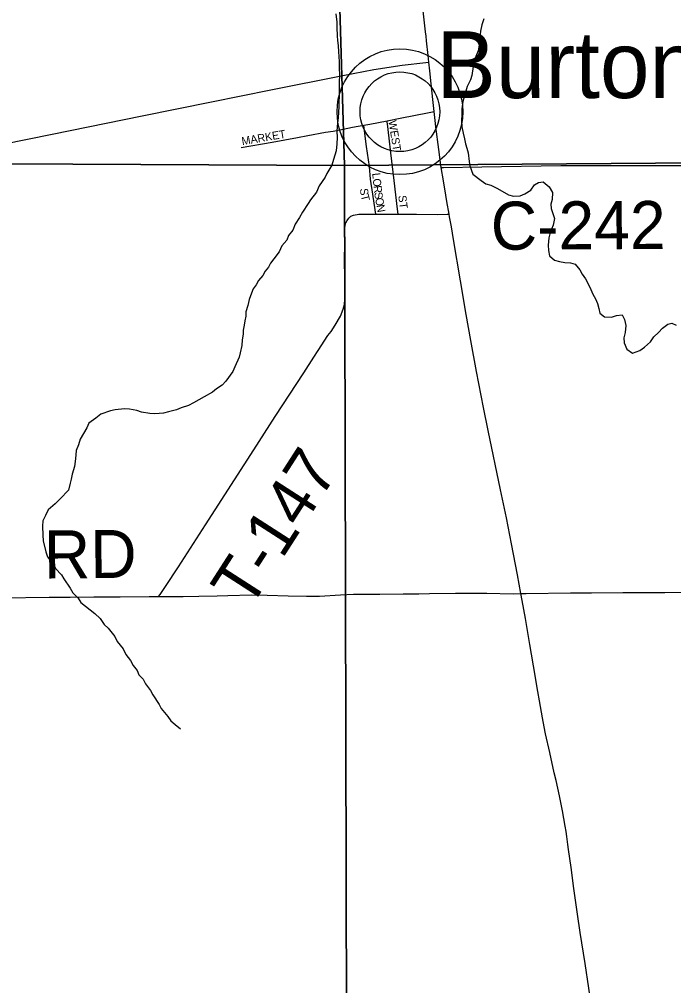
# Model space of a CAD drawing. Extents: x 1985906 to 2360102, y 891258 to 1222054.
# Drawn here: x 2186369 to 2190458, y 1031741 to 1037776 of the extents above; entities that cross this region are included whole.
import ezdxf

# ---------------------------------------------------------------- set-up
doc = ezdxf.new("R2010")
doc.units = 0
for name, color, linetype in [('GM_X_County_Road', 7, 'Continuous'), ('GM_X_County_Road_Text', 7, 'Continuous'), ('GM_X_Minor_River', 7, 'Continuous'), ('GM_X_Section', 7, 'Continuous'), ('GM_X_State_Route', 7, 'Continuous'), ('GM_X_Township_Road', 7, 'Continuous'), ('GM_X_Township_Road_Text', 7, 'Continuous'), ('GM_X_Township_Subdivision', 7, 'Continuous'), ('GM_X_Township_Subdivision_Text', 7, 'Continuous'), ('GM_X_Unincorporated', 7, 'Continuous'), ('GM_X_Unincorporated_Location', 7, 'Continuous'), ('GM_X_Unincorporated_Text', 7, 'Continuous')]:
    doc.layers.add(name, color=color, linetype=linetype)

msp = doc.modelspace()

# ---------------------------------------------------------------- linework, layer by layer
at = {"layer": 'GM_X_County_Road'}
for points in [[(2182897.9, 1036903.3), (2183326.3, 1036898.5), (2184080.9, 1036890.2), (2185475.3, 1036874.5), (2185606.8, 1036876), (2185688.9, 1036882.8), (2185802.4, 1036901.9), (2186573.9, 1037059.8), (2187136.7, 1037173.1), (2187570.7, 1037261.7), (2187940.6, 1037336), (2188391, 1037425.9), (2188584.2, 1037463), (2188762.4, 1037490.2), (2188908.5, 1037506), (2188928.1, 1037508.1)], [(2189005.7, 1036850.9), (2189020.7, 1036851.2), (2189260, 1036855.5), (2189752, 1036862.5), (2190111.9, 1036862.9), (2190552, 1036862.9), (2190699.1, 1036861.3), (2190846.5, 1036862.7), (2190993.7, 1036865.7), (2191294.7, 1036866.6), (2192176.3, 1036879.1)]]:
    msp.add_lwpolyline(points, dxfattribs=at)
at = {"layer": 'GM_X_Minor_River'}
for points in [[(2188346, 1037811.5), (2188352.3, 1037759.4), (2188352.5, 1037727.3), (2188354.8, 1037671.2), (2188357, 1037645.1), (2188361.2, 1037611), (2188363.4, 1037574.9), (2188365.6, 1037542.9), (2188367.8, 1037512.8), (2188368, 1037468.7), (2188370.2, 1037434.6), (2188368.5, 1037378.4), (2188368.7, 1037352.3), (2188366.8, 1037320.2), (2188367, 1037292.1), (2188365.2, 1037262), (2188365.3, 1037231.9), (2188363.5, 1037195.8), (2188361.7, 1037161.7), (2188357.9, 1037129.6), (2188354.1, 1037077.4), (2188354.3, 1037037.3), (2188352.6, 1036999.2), (2188348.8, 1036955), (2188333, 1036900.8), (2188321.2, 1036864.6), (2188291.3, 1036814.3), (2188279.4, 1036790.2), (2188243.5, 1036735.8), (2188225.6, 1036697.6), (2188187.7, 1036649.2), (2188173.8, 1036625.1), (2188137.9, 1036572.7), (2188120, 1036538.5), (2188092.1, 1036496.3), (2188078.2, 1036460.1), (2188052.3, 1036425.8), (2188040.4, 1036397.7), (2188010.4, 1036361.4), (2187992.5, 1036323.2), (2187958.6, 1036280.9), (2187938.7, 1036252.7), (2187926.7, 1036228.6), (2187904.8, 1036202.4), (2187890.9, 1036176.2), (2187862.9, 1036146), (2187849, 1036117.8), (2187831, 1036093.6), (2187821.1, 1036065.5), (2187805.3, 1036027.3), (2187797.4, 1035989.2), (2187785.6, 1035949), (2187783.8, 1035922.9), (2187777.9, 1035892.8), (2187774, 1035866.7), (2187768.2, 1035834.5), (2187768.3, 1035810.5), (2187762.5, 1035774.3), (2187760.7, 1035738.2), (2187748.9, 1035694), (2187743, 1035665.9), (2187715.2, 1035605.6), (2187703.3, 1035577.4), (2187659.4, 1035517), (2187637.4, 1035490.8), (2187601.4, 1035468.5), (2187575.4, 1035448.3), (2187525.3, 1035418), (2187457.2, 1035381.5), (2187427.1, 1035363.3), (2187381, 1035349), (2187350.9, 1035336.8), (2187300.7, 1035324.4), (2187270.6, 1035316.3), (2187216.4, 1035311.9)], [(2189272.7, 1037778.6), (2189258.9, 1037742.4), (2189251.1, 1037702.2), (2189247.3, 1037660.1), (2189245.4, 1037630), (2189235.7, 1037579.8), (2189215.9, 1037529.5), (2189204.1, 1037481.3), (2189196.3, 1037425.1), (2189188.4, 1037399), (2189168.6, 1037356.8), (2189154.8, 1037312.5), (2189141, 1037262.3), (2189135.2, 1037216.2), (2189133.4, 1037182), (2189131.6, 1037141.9), (2189133.8, 1037103.8), (2189142.1, 1037065.8), (2189150.3, 1037029.7), (2189156.5, 1036999.6), (2189164.7, 1036971.6), (2189172.9, 1036941.5), (2189179.2, 1036887.4), (2189183.4, 1036861.4), (2189203.8, 1036809.3), (2189254.3, 1036769.5), (2189284.5, 1036749.6), (2189314.7, 1036739.8), (2189357.1, 1036719.9), (2189425.6, 1036680.2), (2189457.8, 1036672.3), (2189498, 1036674.6), (2189528.1, 1036686.8), (2189566.1, 1036709), (2189588.1, 1036743.3), (2189614.1, 1036757.4), (2189642.2, 1036761.6), (2189680.6, 1036729.7), (2189700.9, 1036693.7), (2189699.1, 1036651.6), (2189691.2, 1036621.5), (2189693.4, 1036595.4), (2189701.6, 1036569.4), (2189713.9, 1036531.3), (2189704, 1036491.2), (2189694.1, 1036465), (2189684.2, 1036436.9), (2189678.4, 1036410.8), (2189674.6, 1036366.6), (2189674.8, 1036332.5), (2189683, 1036298.5), (2189713.3, 1036272.6), (2189745.5, 1036262.7), (2189777.7, 1036256.9), (2189813.9, 1036255.1), (2189842.1, 1036247.2), (2189872.4, 1036211.3), (2189886.6, 1036185.3), (2189906.9, 1036155.3), (2189933.3, 1036103.3), (2189953.7, 1036059.3), (2189969.9, 1036031.3), (2189982.1, 1036001.3), (2189990.4, 1035969.2), (2189996.5, 1035941.2), (2190024.8, 1035917.2), (2190069, 1035915.5), (2190101.1, 1035925.7), (2190135.3, 1035929.9)], [(2190135.3, 1035929.9), (2190151.5, 1035901.9), (2190159.8, 1035863.8), (2190154, 1035819.7), (2190146.1, 1035787.5), (2190148.3, 1035755.5), (2190164.6, 1035715.4), (2190200.9, 1035691.6), (2190247.1, 1035707.9), (2190275.1, 1035728.1), (2190313.1, 1035762.4), (2190333, 1035792.6), (2190363, 1035820.8), (2190387, 1035847), (2190421, 1035873.3), (2190447.1, 1035879.5), (2190473.3, 1035865.6)], [(2187216.4, 1035311.9), (2187184.2, 1035313.8), (2187131.9, 1035323.5), (2187103.7, 1035333.4), (2187057.4, 1035341.2), (2187027.3, 1035343), (2186969, 1035336.7), (2186938.9, 1035330.5), (2186878.7, 1035310.1), (2186846.7, 1035285.8), (2186804.7, 1035253.5), (2186790.8, 1035225.3), (2186748.9, 1035154.9), (2186739.1, 1035118.8), (2186725.2, 1035082.6), (2186719.5, 1035030.4), (2186713.7, 1034984.2), (2186699.9, 1034936), (2186694.1, 1034903.9), (2186686.2, 1034879.8), (2186676.4, 1034835.6), (2186624.4, 1034781.1), (2186594.4, 1034750.9), (2186550.4, 1034712.5), (2186532.5, 1034678.3), (2186516.7, 1034644.1), (2186514.8, 1034610), (2186517.2, 1034553.9), (2186519.4, 1034519.8), (2186535.8, 1034449.7), (2186546, 1034419.6), (2186574.4, 1034381.7), (2186594.7, 1034345.7), (2186633.1, 1034305.8), (2186647.3, 1034281.8), (2186687.8, 1034223.8), (2186704.1, 1034193.8), (2186736.4, 1034161.9), (2186754.7, 1034133.9), (2186841.5, 1034064.2), (2186873.8, 1034034.3), (2186900.1, 1033996.3), (2186924.4, 1033974.4), (2186966.9, 1033922.5), (2186981.1, 1033890.5), (2187017.6, 1033844.5), (2187035.9, 1033808.5), (2187064.2, 1033772.6), (2187080.5, 1033740.6), (2187104.8, 1033708.6), (2187117, 1033682.6), (2187143.2, 1033654.7), (2187157.5, 1033626.7), (2187189.9, 1033584.7), (2187204.1, 1033556.7), (2187242.6, 1033496.8), (2187254.8, 1033472.8), (2187297.3, 1033420.9), (2187315.5, 1033394.9), (2187343.8, 1033371), (2187376.1, 1033345.1)]]:
    msp.add_lwpolyline(points, dxfattribs=at)
at = {"layer": 'GM_X_Section'}
for points in [[(2182856.1, 1042363.2), (2188237.5, 1042391.8), (2188401.5, 1036863.6), (2182883.5, 1036889.8)], [(2188237.5, 1042391.8), (2193573.2, 1042398), (2193674.7, 1036903.2), (2188401.5, 1036863.6)], [(2193674.7, 1036903.2), (2193662.9, 1031547.5), (2188413.6, 1031528.2), (2188401.5, 1036863.6)], [(2188401.5, 1036863.6), (2188413.6, 1031528.2), (2182946.3, 1031482.8), (2182883.5, 1036889.8)]]:
    msp.add_lwpolyline(points, close=True, dxfattribs=at)
at = {"layer": 'GM_X_State_Route'}
for points in [[(2189034.2, 1036678.9), (2189018.9, 1036767.9), (2189005.7, 1036850.9), (2189003.4, 1036865.1), (2188991, 1036962.6), (2188972.4, 1037104.9), (2188967.4, 1037143.8), (2188960.8, 1037199.7), (2188953.2, 1037275.9), (2188943.4, 1037373.8), (2188934.4, 1037455.2), (2188928.1, 1037508.1), (2188923, 1037551.1), (2188913.9, 1037642.2), (2188911, 1037670.4), (2188907.9, 1037699), (2188892.2, 1037828.6)], [(2189951.3, 1031570.4), (2189903.8, 1031878.4), (2189874.3, 1032073), (2189857.4, 1032186.3), (2189834.1, 1032348.2), (2189816.4, 1032478), (2189801.2, 1032591.2), (2189796.9, 1032623.2), (2189790.2, 1032671.4), (2189785.4, 1032703.7), (2189780.2, 1032736), (2189772.1, 1032784.3), (2189763.3, 1032832.2), (2189743.9, 1032927.4), (2189722.7, 1033022), (2189712.1, 1033069.5), (2189684, 1033197.1), (2189657.7, 1033313.6), (2189648.4, 1033357.7), (2189637.6, 1033413.6), (2189624.9, 1033484.2), (2189602.8, 1033612.7), (2189591.4, 1033677.2), (2189558.2, 1033871.2), (2189531.1, 1034033), (2189511, 1034146.1), (2189503.1, 1034189.5), (2189481.2, 1034307.4), (2189444.7, 1034500.7), (2189413.4, 1034661.7), (2189376.8, 1034838.4), (2189298.4, 1035207.4), (2189269.1, 1035352), (2189226.8, 1035577.4), (2189191, 1035770.8), (2189162.3, 1035932.2), (2189125.8, 1036142.3), (2189082.7, 1036401), (2189069.4, 1036479.4), (2189058.1, 1036542.7), (2189055.2, 1036559.2), (2189041.1, 1036638.7), (2189034.2, 1036678.9)]]:
    msp.add_lwpolyline(points, dxfattribs=at)
at = {"layer": 'GM_X_Township_Road'}
for points in [[(2187239.9, 1034171), (2187249.1, 1034184.4), (2187282.5, 1034232.8), (2187363.9, 1034355.8), (2187532.7, 1034618.4), (2187835.5, 1035087.8), (2187968.3, 1035295.4), (2188147.8, 1035568.3), (2188209.4, 1035666.3), (2188236.8, 1035708.5), (2188297.4, 1035800.6), (2188317.1, 1035826.4), (2188341.9, 1035865.8), (2188375.6, 1035921.6), (2188393.7, 1035965), (2188400.4, 1035996.1), (2188402.9, 1036028.2), (2188402.3, 1036159), (2188401.3, 1036274), (2188402.5, 1036372.4), (2188401.8, 1036454.9), (2188405.4, 1036488.3), (2188409.6, 1036504.8), (2188416.9, 1036520.6), (2188427.3, 1036534.7), (2188440.5, 1036546.3), (2188456.6, 1036553.8), (2188490.2, 1036558.9), (2188596.3, 1036559.4)], [(2188596.3, 1036559.4), (2188621.8, 1036559.5), (2188736, 1036559.5)], [(2188736, 1036559.5), (2188851.9, 1036559.5), (2188984.3, 1036557.4), (2189043.3, 1036558.9), (2189055.2, 1036559.2)], [(2187239.9, 1034171), (2187393.4, 1034172.3), (2187491.7, 1034174.4), (2187606.4, 1034176), (2187671.9, 1034177.5), (2187819.4, 1034181), (2187917.9, 1034180.1), (2188049, 1034175.9), (2188163.5, 1034172.5), (2188245.2, 1034173.8), (2188375.9, 1034181.3), (2188457.8, 1034186.2), (2188621.3, 1034186.1), (2188768.6, 1034187.7), (2188866.5, 1034188.9), (2188931.7, 1034189.5), (2189095.4, 1034191.9), (2189209.8, 1034191.8), (2189291.4, 1034191.8), (2189454.6, 1034189), (2189503.1, 1034189.5)], [(2189503.1, 1034189.5), (2189536.1, 1034189.8), (2189813.4, 1034193.5), (2189944.2, 1034194.9), (2190140.7, 1034196.3), (2190255.4, 1034196.5), (2190403, 1034197.1), (2190698.4, 1034200.8), (2190862.5, 1034202), (2191075.7, 1034202.9), (2191354.6, 1034207), (2191682.6, 1034208.8), (2191747.7, 1034210.1), (2191813.2, 1034211.2), (2191894.9, 1034211.2), (2191992.1, 1034210), (2192122.7, 1034209.3), (2192302.4, 1034210.6), (2192400.8, 1034211.2), (2192564.8, 1034212.7), (2192909.4, 1034215), (2193106.1, 1034216.4), (2193253.8, 1034217.7), (2193274.5, 1034217.8)], [(2185664.2, 1034160.2), (2185688.5, 1034160.2), (2185819.6, 1034160), (2185885, 1034160.3), (2185983, 1034161.3), (2186130.4, 1034162.3), (2186261.6, 1034163.5), (2186556.8, 1034166.4), (2186688, 1034167.7), (2186835.7, 1034169), (2186999.8, 1034170), (2187180.3, 1034170.5), (2187239.9, 1034171)]]:
    msp.add_lwpolyline(points, dxfattribs=at)
at = {"layer": 'GM_X_Township_Subdivision'}
for points in [[(2188666.8, 1037142.9), (2188748, 1037158.6), (2188930.4, 1037193.8), (2188960.8, 1037199.7)], [(2188521.1, 1037114.9), (2188559, 1037122), (2188666.8, 1037142.9)], [(2188736, 1036559.5), (2188732.4, 1036591.4), (2188711.8, 1036769), (2188691.5, 1036943.4), (2188680.4, 1037034.9), (2188676.4, 1037068.6), (2188672.1, 1037107.3), (2188668, 1037135.6), (2188666.8, 1037142.9)], [(2187756.5, 1036975.8), (2187949.7, 1037009.7), (2188108.2, 1037038.4), (2188171.7, 1037050.8), (2188283.1, 1037071.4), (2188331, 1037078.6), (2188393.5, 1037091.2), (2188451.2, 1037101.8), (2188521.1, 1037114.9)], [(2188596.3, 1036559.4), (2188592, 1036586.8), (2188578.1, 1036683.3), (2188563.8, 1036776.9), (2188556.6, 1036856.8), (2188538.9, 1036981.8), (2188531.2, 1037046), (2188523.4, 1037099.3), (2188521.1, 1037114.9)]]:
    msp.add_lwpolyline(points, dxfattribs=at)
at = {"layer": 'GM_X_Unincorporated'}
for radius in [392.8, 249]:
    msp.add_circle((2188747.4, 1037199.1), radius, dxfattribs=at)
at = {"layer": 'GM_X_Unincorporated_Location'}
msp.add_line((2188747.4, 1037199.1), (2188747.4, 1037199.1), dxfattribs=at)

# ---------------------------------------------------------------- texts
at = {"layer": 'GM_X_County_Road_Text'}
msp.add_text('C-242', height=300, rotation=0.27472, dxfattribs=at).set_placement((2189315.6, 1036336.8))
at = {"layer": 'GM_X_Township_Road_Text'}
for s, rotation, p in [('T-147', 57.25207, (2187806, 1034081.8)), ('RD', 0.49543, (2186523.9, 1034283.4))]:
    msp.add_text(s, height=300, rotation=rotation, dxfattribs=at).set_placement(p)
at = {"layer": 'GM_X_Township_Subdivision_Text'}
for s, rotation, p in [('WEST', 279.21228, (2188675.3, 1037140.8)), ('MARKET', 9.78405, (2187762.5, 1036989.9)), ('L', 275.77312, (2188574.1, 1036815)), ('O', 275.75845, (2188577.7, 1036780)), ('S', 276.48801, (2188497.4, 1036718.3)), ('R', 275.97092, (2188582.1, 1036736)), ('T', 283.95988, (2188502.6, 1036676.3)), ('S', 278.68942, (2188586.6, 1036694)), ('O', 280.41863, (2188592.1, 1036657.6)), ('ST', 277.12166, (2188736.9, 1036674.4)), ('N', 280.49803, (2188600.1, 1036614.3))]:
    msp.add_text(s, height=50, rotation=rotation, dxfattribs=at).set_placement(p)
at = {"layer": 'GM_X_Unincorporated_Text'}
msp.add_text('Burton City', height=417, rotation=0.00001, dxfattribs=at).set_placement((2188974, 1037284.6))

doc.saveas('drawing.dxf')
